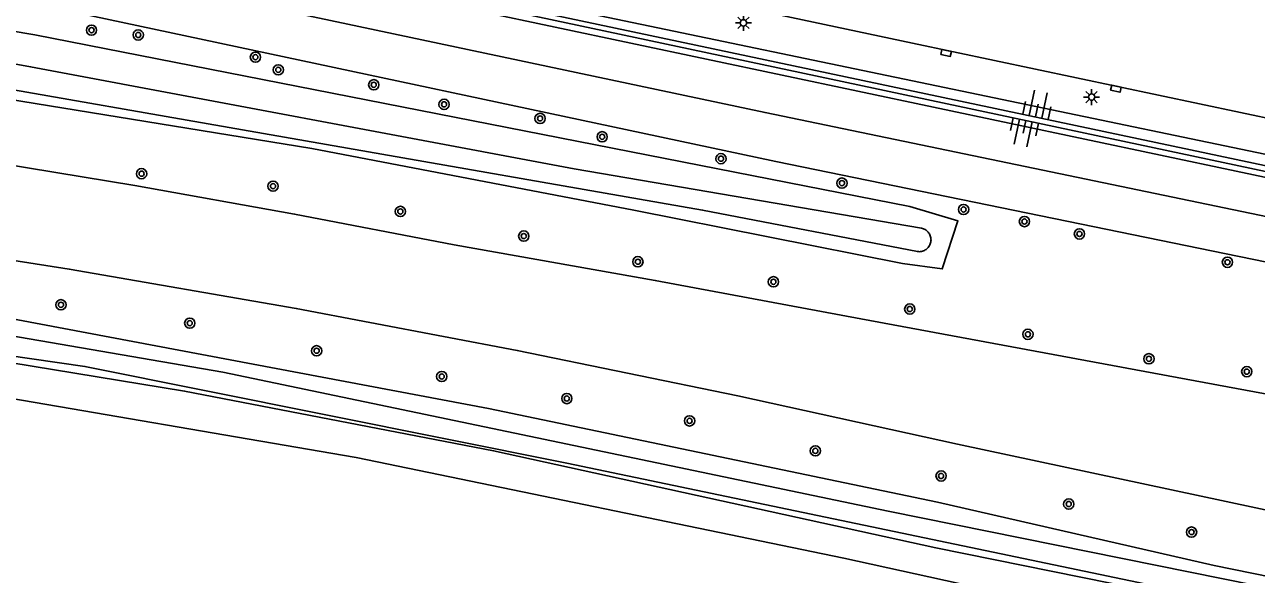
# Model space of a CAD drawing. Extents: x 131000 to 133013, y 393000 to 396501.
# Drawn here: x 131584.1 to 131680, y 393458.7 to 393501.4 of the extents above; entities that cross this region are included whole.
import ezdxf

# ---------------------------------------------------------------- set-up
doc = ezdxf.new("R2010")
doc.units = 0
for name, color, linetype in [('gg-knt-BGT kruinlijn', 7, 'Continuous'), ('gg-knt-bovenkant onderkant talud', 7, 'Continuous'), ('gg-knt-verharding', 7, 'Continuous'), ('gt-symb-boom', 7, 'Continuous'), ('gt-symb-kolk', 7, 'Continuous'), ('gt-symb-lichtmast', 7, 'Continuous'), ('gt-symb-talud symbool', 7, 'Continuous'), ('gx-grn-maaiveld', 7, 'Continuous')]:
    doc.layers.add(name, color=color, linetype=linetype)

# ---------------------------------------------------------------- blocks, each defined once
blk = doc.blocks.new('gt0-BOOM')
at = {"layer": 'gt-symb-boom'}
for radius in [0.4, 0.2]:
    blk.add_circle((0, 0), radius, dxfattribs=at)
blk = doc.blocks.new('gt0-LMAST')
at = {"layer": 'gt-symb-lichtmast'}
for p, q in [((-0.182, 0.173), (-0.447, 0.438)), ((-0.005, 0.246), (-0.005, 0.621)), ((0.172, 0.173), (0.437, 0.438)), ((-0.255, -0.004), (-0.63, -0.004)), ((-0.182, -0.181), (-0.447, -0.446)), ((-0.005, -0.254), (-0.005, -0.629)), ((0.437, -0.446), (0.172, -0.181)), ((0.245, -0.004), (0.62, -0.004))]:
    blk.add_line(p, q, dxfattribs=at)
blk.add_circle((-0.005, -0.004), 0.25, dxfattribs=at)
blk = doc.blocks.new('gt0-KOLK')
at = {"layer": 'gt-symb-kolk'}
blk.add_lwpolyline([(0, 0), (0.375, 0), (0.375, 0.4), (-0.375, 0.4), (-0.375, 0), (0, 0)], dxfattribs=at)
blk = doc.blocks.new('gt0-TALUD_1')
at = {"layer": 'gt-symb-talud symbool'}
for p, q in [((-1, -1), (-1, 0)), ((-0.5, -2), (-0.5, 0)), ((0, -1), (0, 0)), ((0.5, -2), (0.5, 0)), ((1, -1), (1, 0))]:
    blk.add_line(p, q, dxfattribs=at)

msp = doc.modelspace()

# ---------------------------------------------------------------- linework, layer by layer
at = {"layer": 'gg-knt-BGT kruinlijn'}
msp.add_lwpolyline([(131374.335, 393555.085), (131472.613, 393535.146), (131555.314, 393517.456), (131619.803, 393503.352), (131707.968, 393484.7), (131731.966, 393480.165), (131732.977, 393480.668), (131735.96, 393480.063), (131735.846, 393479.74), (131732.902, 393480.107), (131732.073, 393479.501), (131707.918, 393484.225), (131619.669, 393502.991), (131555.197, 393516.933), (131472.562, 393534.704), (131374.254, 393554.511)], dxfattribs=at)
at = {"layer": 'gg-knt-bovenkant onderkant talud'}
for points in [[(131736.337, 393480.653), (131733.095, 393481.507), (131731.878, 393480.924), (131708.204, 393485.615), (131619.932, 393504.032), (131555.501, 393518.448), (131472.946, 393536.045), (131374.523, 393555.787)], [(131373.874, 393553.734), (131472.331, 393533.847), (131555.008, 393516.499), (131619.518, 393502.494), (131707.867, 393483.82), (131732.07, 393478.993), (131732.653, 393479.684), (131736.228, 393479.349), (131736.337, 393480.653)]]:
    msp.add_lwpolyline(points, dxfattribs=at)
at = {"layer": 'gg-knt-verharding'}
msp.add_lwpolyline([(131707.457, 393488.524), (131653.228, 393500), (131613.334, 393508.478)], dxfattribs=at)
at = {"layer": 'gx-grn-maaiveld'}
for points in [[(131653.68, 393483.773), (131653.601, 393483.781), (131636.889, 393487.013), (131605.977, 393492.403), (131575.068, 393497.801), (131563.17, 393500.18), (131551.193, 393502.128), (131539.154, 393503.641), (131523.779, 393505.859), (131508.374, 393507.866), (131492.944, 393509.661), (131479.053, 393511.488), (131465.14, 393513.145), (131451.208, 393514.631), (131425.803, 393517.521), (131413.189, 393519.115), (131397.818, 393523.233), (131379.985, 393527.812), (131351.418, 393537.279), (131333.307, 393542.533), (131291.977, 393552.276), (131261.149, 393560.398)], [(131437.088, 393536.861), (131443.979, 393535.506), (131452.928, 393533.811), (131477.556, 393529.159), (131496.141, 393525.531), (131590.387, 393505.511), (131591.016, 393505.377), (131641.748, 393494.6), (131709.21, 393480.6), (131732.316, 393475.893)], [(131757.983, 393467.134), (131642.589, 393490.8), (131590.424, 393501.892), (131496.23, 393521.921), (131451.989, 393530.639), (131443.026, 393532.37), (131436.716, 393533.522)], [(131261.484, 393523.088), (131269.934, 393521.393), (131339.337, 393507.06), (131355.807, 393503.315), (131381.77, 393497.784), (131410.801, 393493.25), (131427.626, 393490.788), (131440.297, 393490.378), (131465.248, 393490.235), (131499.476, 393487.902), (131527.084, 393485.848), (131549.939, 393483.278), (131575.991, 393479.889), (131620.219, 393471.571), (131655.161, 393464.285), (131676.696, 393459.347), (131703.869, 393453.806), (131753.753, 393442.138)], [(131412.939, 393522.265), (131417.049, 393521.685), (131428.067, 393520.103), (131437.373, 393518.973), (131548.643, 393506.797), (131584.927, 393500.644), (131653.012, 393487.286), (131656.758, 393486.178), (131655.53, 393482.433), (131652.431, 393482.863), (131631.532, 393487.013), (131606.464, 393491.792), (131580.612, 393496.013), (131554.155, 393500.755), (131525.715, 393505.027), (131479.257, 393510.648), (131436.966, 393515.694), (131427.639, 393516.638), (131416.592, 393517.999), (131412.472, 393518.496)], [(131798.79, 393430.428), (131772.383, 393435.059), (131728.176, 393445.341), (131706.468, 393450.44), (131702.997, 393451.33), (131677.267, 393456.671), (131626.31, 393467.315), (131588.807, 393474.841), (131549.5, 393480.527), (131517.311, 393483.992), (131488.047, 393486.436), (131464.696, 393488.15), (131451.185, 393487.888), (131440.255, 393487.599), (131427.118, 393488.759), (131395.306, 393493.247), (131372.941, 393497.095), (131349.062, 393502.241), (131302.45, 393511.802), (131261.413, 393520.968)], [(131409.636, 393514.292), (131422.306, 393512.419), (131431.517, 393510.995), (131452.016, 393507.667), (131483.09, 393502.591), (131526.419, 393497.907), (131544.394, 393495.899), (131562.333, 393493.589), (131580.231, 393490.978), (131592.696, 393488.913), (131605.134, 393486.692), (131617.544, 393484.316), (131633.196, 393481.536), (131649.193, 393478.551), (131682.364, 393472.392), (131726.076, 393464.877), (131745.136, 393462.14), (131756.831, 393460.594)], [(131754.709, 393447.869), (131656.719, 393468.79), (131639.616, 393472.558), (131622.461, 393476.079), (131605.257, 393479.353), (131587.59, 393482.409), (131569.875, 393485.177), (131552.117, 393487.654), (131538.434, 393489.344), (131524.728, 393490.827), (131474.28, 393495.61), (131451.831, 393498.15), (131437.189, 393499.979), (131415.704, 393502.987), (131400.844, 393505.159), (131385.917, 393507.098), (131376.057, 393508.431), (131364.235, 393510.143), (131353.242, 393511.853)], [(131550.926, 393504.354), (131584.588, 393498.162), (131626.9, 393490.224), (131653.914, 393485.599), (131653.991, 393485.581), (131654.067, 393485.556), (131654.14, 393485.524), (131654.21, 393485.487), (131654.276, 393485.443), (131654.339, 393485.394), (131654.397, 393485.34), (131654.45, 393485.281), (131654.498, 393485.218), (131654.54, 393485.151), (131654.577, 393485.08), (131654.607, 393485.006), (131654.63, 393484.931), (131654.648, 393484.853), (131654.658, 393484.774), (131654.662, 393484.695), (131654.658, 393484.616), (131654.648, 393484.537), (131654.631, 393484.459), (131654.608, 393484.383), (131654.578, 393484.31), (131654.542, 393484.239), (131654.5, 393484.171), (131654.452, 393484.108), (131654.399, 393484.049), (131654.341, 393483.994), (131654.279, 393483.945), (131654.213, 393483.901), (131654.143, 393483.864), (131654.07, 393483.832), (131653.994, 393483.807), (131653.917, 393483.788), (131653.839, 393483.776), (131653.759, 393483.771), (131653.68, 393483.773)], [(131440.451, 393487.355), (131463.778, 393487.878), (131524.75, 393482.809), (131549.085, 393479.928), (131576.15, 393476.259), (131596.569, 393472.922), (131620.622, 393468.274), (131655.037, 393460.72), (131675.426, 393456.584), (131703.753, 393450.609), (131711.407, 393447.885), (131733.19, 393442.576), (131769.729, 393434.272), (131800.419, 393429.086)], [(131440.031, 393485.454), (131443.526, 393485.123), (131517.24, 393480.352), (131554.848, 393475.138), (131579.307, 393472.993), (131609.915, 393467.745), (131647.87, 393459.904), (131680.352, 393452.767), (131710.781, 393445.466), (131768.571, 393434.299), (131790.284, 393429.941), (131801.396, 393427.332)], [(131564.704, 393480.386), (131599.539, 393474.394), (131651.316, 393463.574), (131698.202, 393454.09), (131735.798, 393445.267), (131781.087, 393434.861), (131798.876, 393431.8)]]:
    msp.add_lwpolyline(points, dxfattribs=at)

# ---------------------------------------------------------------- block references
at = {"layer": 'gt-symb-boom'}
for p in [(131589.326, 393501.014), (131592.965, 393500.636), (131602.081, 393498.91), (131603.863, 393497.924), (131611.292, 393496.76), (131616.761, 393495.237), (131624.235, 393494.142), (131629.067, 393492.712), (131638.316, 393491.01), (131593.226, 393489.841), (131647.732, 393489.106), (131603.45, 393488.87), (131613.361, 393486.901), (131657.198, 393487.053), (131661.932, 393486.115), (131622.969, 393484.986), (131666.213, 393485.15), (131631.846, 393482.99), (131677.732, 393482.946), (131642.394, 393481.427), (131586.949, 393479.637), (131653.01, 393479.307), (131596.97, 393478.206), (131662.206, 393477.337), (131606.847, 393476.059), (131671.622, 393475.433), (131616.581, 393474.055), (131679.235, 393474.432), (131626.316, 393472.337), (131635.875, 393470.601), (131645.66, 393468.267), (131655.444, 393466.31), (131665.379, 393464.128), (131674.938, 393461.945)]:
    msp.add_blockref('gt0-BOOM', p, dxfattribs=at)
at = {"layer": 'gt-symb-kolk'}
for p, rotation in [((131655.877, 393499.438), 168.11724113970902), ((131669.089, 393496.654), 168.0493527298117)]:
    msp.add_blockref('gt0-KOLK', p, dxfattribs=dict(at, rotation=rotation))
at = {"layer": 'gt-symb-lichtmast'}
for p in [(131640.063, 393501.58), (131667.166, 393495.81)]:
    msp.add_blockref('gt0-LMAST', p, dxfattribs=at)
at = {"layer": 'gt-symb-talud symbool'}
for p, xscale, yscale, rotation in [((131662.792, 393494.272), 0.999666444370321, 0.9996664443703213, 168.04935273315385), ((131662.04, 393493.984), 1.0000824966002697, 1.0000824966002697, -12.062746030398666)]:
    msp.add_blockref('gt0-TALUD_1', p, dxfattribs=dict(at, xscale=xscale, yscale=yscale, rotation=rotation))

doc.saveas('drawing.dxf')
